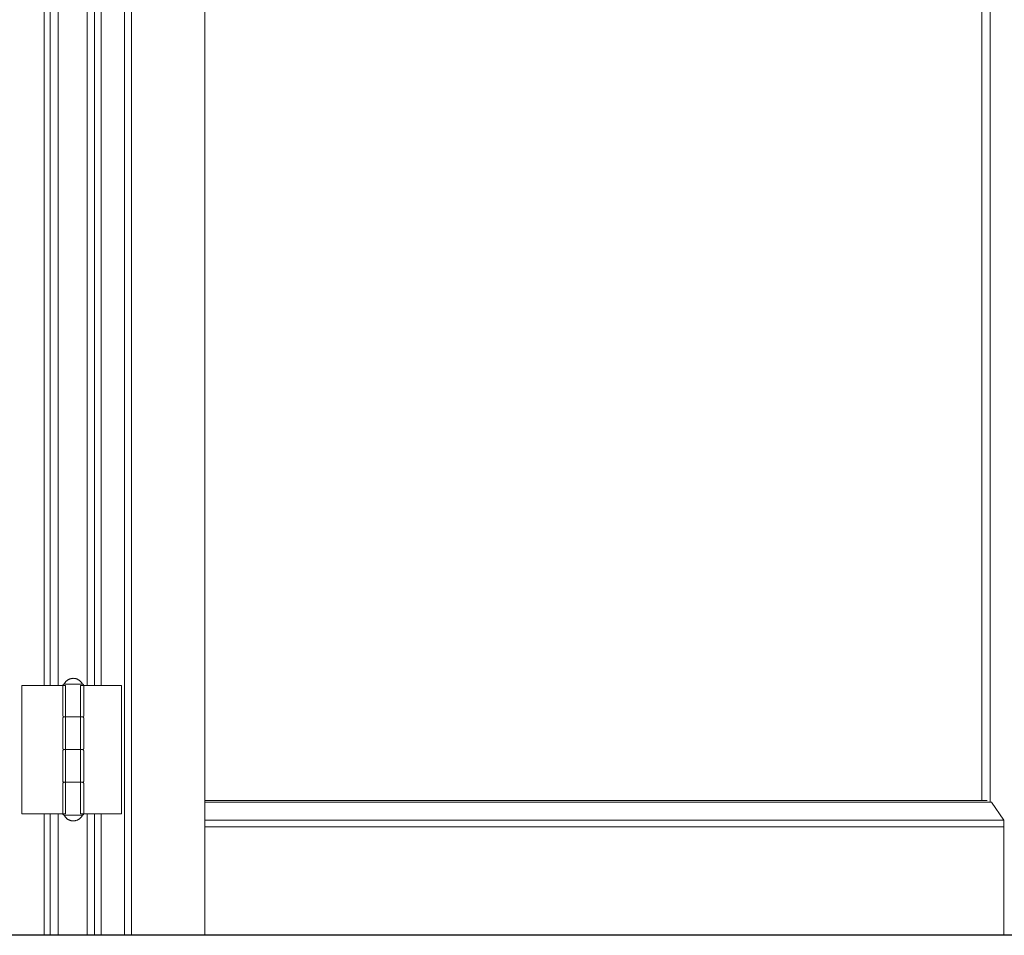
# Model space of a CAD drawing. Header units: inches. Extents: x 424 to 2043, y -237 to 445.
# Tile 933 of 965: x 1002.698 to 1003.451, y 218.15 to 218.85. Entities that reach past the tile are written whole.
import ezdxf

# ---------------------------------------------------------------- set-up
doc = ezdxf.new("R2010")
doc.units = ezdxf.units.IN
doc.header["$MEASUREMENT"] = 0
doc.layers.add('A-DOOR', color=31, linetype='Continuous', lineweight=9)
doc.layers.add('A-GENM', color=13, linetype='Continuous', lineweight=9)

# ---------------------------------------------------------------- blocks, each defined once
blk = doc.blocks.new('Generic Models 1 - Generic Models 1-135348-Section 2')
at = {"layer": 'A-GENM', "lineweight": 25}
blk.add_line((63.93481, 1.6), (-2.9996, 1.6), dxfattribs=at)
blk = doc.blocks.new('5-panel_Bi-fold_external_door_10806 - Type 1-V59-Section 2')
at = {"layer": 'A-DOOR'}
for p, q in [((48.70947, 1.6), (48.70947, 4.348)), ((48.71488, 1.6), (48.71488, 4.348)), ((48.77092, 1.6), (48.77092, 4.348)), ((49.3649, 4.26143), (49.3649, 1.70307)), ((49.37128, 4.26271), (49.37128, 1.70179)), ((48.6481, 2.751), (48.6481, 1.79096)), ((48.65283, 1.79096), (48.65283, 2.751)), ((48.65873, 2.751), (48.65873, 1.79096)), ((48.6811, 1.79096), (48.6811, 2.751)), ((48.68651, 2.751), (48.68651, 1.79096)), ((48.69167, 1.79096), (48.69167, 2.751)), ((48.6701, 1.79196), (48.6642, 1.79196)), ((48.67662, 1.79196), (48.6701, 1.79196)), ((48.6311, 1.79096), (48.6328, 1.79096)), ((48.6311, 1.69296), (48.6311, 1.79096)), ((48.6328, 1.79096), (48.63492, 1.79096)), ((48.63492, 1.79096), (48.6465, 1.79096)), ((48.6465, 1.79096), (48.64883, 1.79096)), ((48.64883, 1.79096), (48.65116, 1.79096)), ((48.65116, 1.79096), (48.65283, 1.79096)), ((48.65283, 1.79096), (48.65873, 1.79096)), ((48.65873, 1.79096), (48.66435, 1.79096)), ((48.66241, 1.79096), (48.66241, 1.76796)), ((48.66435, 1.79096), (48.66435, 1.69296)), ((48.67599, 1.79096), (48.6811, 1.79096)), ((48.67599, 1.69296), (48.67599, 1.79096)), ((48.67841, 1.76796), (48.67841, 1.79096)), ((48.6811, 1.79096), (48.68651, 1.79096)), ((48.68651, 1.79096), (48.68807, 1.79096)), ((48.68807, 1.79096), (48.69037, 1.79096)), ((48.69037, 1.79096), (48.69267, 1.79096)), ((48.69267, 1.79096), (48.70327, 1.79096)), ((48.70327, 1.79096), (48.7054, 1.79096)), ((48.7054, 1.79096), (48.70724, 1.79096)), ((48.70724, 1.79096), (48.70724, 1.69296)), ((48.66241, 1.76596), (48.66241, 1.74296)), ((48.6642, 1.76696), (48.6701, 1.76696)), ((48.67071, 1.76696), (48.6645, 1.76696)), ((48.6701, 1.76696), (48.67521, 1.76696)), ((48.67622, 1.76696), (48.67071, 1.76696)), ((48.67841, 1.74296), (48.67841, 1.76596)), ((48.66241, 1.74096), (48.66241, 1.71796)), ((48.6642, 1.74196), (48.6701, 1.74196)), ((48.67071, 1.74196), (48.6645, 1.74196)), ((48.6701, 1.74196), (48.67521, 1.74196)), ((48.67622, 1.74196), (48.67071, 1.74196)), ((48.67841, 1.71796), (48.67841, 1.74096)), ((48.66241, 1.71596), (48.66241, 1.69296)), ((48.6642, 1.71696), (48.6701, 1.71696)), ((48.67071, 1.71696), (48.6645, 1.71696)), ((48.6701, 1.71696), (48.67521, 1.71696)), ((48.67622, 1.71696), (48.67071, 1.71696)), ((48.67841, 1.69296), (48.67841, 1.71596)), ((49.36897, 1.70307), (48.77092, 1.70307)), ((49.3722, 1.70179), (48.77092, 1.70179)), ((49.3722, 1.70179), (49.38158, 1.68791)), ((48.6328, 1.69296), (48.6311, 1.69296)), ((48.63492, 1.69296), (48.6328, 1.69296)), ((48.6465, 1.69296), (48.63492, 1.69296)), ((48.64883, 1.69296), (48.6465, 1.69296)), ((48.6481, 1.69296), (48.6481, 1.6)), ((48.65116, 1.69296), (48.64883, 1.69296)), ((48.65283, 1.69296), (48.65116, 1.69296)), ((48.65873, 1.69296), (48.65283, 1.69296)), ((48.65283, 1.6), (48.65283, 1.69296)), ((48.66435, 1.69296), (48.65873, 1.69296)), ((48.65873, 1.69296), (48.65873, 1.6)), ((48.6642, 1.69196), (48.6701, 1.69196)), ((48.6701, 1.69196), (48.67662, 1.69196)), ((48.6811, 1.69296), (48.67599, 1.69296)), ((48.6811, 1.6), (48.6811, 1.69296)), ((48.68651, 1.69296), (48.6811, 1.69296)), ((48.68807, 1.69296), (48.68651, 1.69296)), ((48.68651, 1.69296), (48.68651, 1.6)), ((48.69037, 1.69296), (48.68807, 1.69296)), ((48.69267, 1.69296), (48.69037, 1.69296)), ((48.69167, 1.6), (48.69167, 1.69296)), ((48.70327, 1.69296), (48.69267, 1.69296)), ((48.7054, 1.69296), (48.70327, 1.69296)), ((48.70724, 1.69296), (48.7054, 1.69296)), ((49.38158, 1.68791), (48.77092, 1.68791)), ((49.38158, 1.68791), (49.38164, 1.68294)), ((49.38164, 1.68294), (48.77092, 1.68294)), ((49.38164, 1.68294), (49.38164, 1.6))]:
    blk.add_line(p, q, dxfattribs=at)
at = {"layer": 'A-DOOR', "flags": 128}
for points in [[(48.66241, 1.79096), (48.66241, 1.791), (48.66241, 1.79104), (48.66241, 1.79108), (48.66242, 1.79112), (48.66243, 1.79116), (48.66244, 1.7912), (48.66245, 1.79124), (48.66246, 1.79128), (48.66247, 1.79131), (48.66249, 1.79135), (48.6625, 1.79139), (48.66252, 1.79142), (48.66254, 1.79146), (48.66256, 1.79149), (48.66258, 1.79153), (48.66261, 1.79156), (48.66263, 1.79159), (48.66266, 1.79162), (48.66268, 1.79165), (48.66271, 1.79168), (48.66274, 1.79171), (48.66277, 1.79173), (48.6628, 1.79176), (48.66283, 1.79178), (48.66287, 1.7918), (48.6629, 1.79182), (48.66294, 1.79184), (48.66297, 1.79186), (48.66301, 1.79188), (48.66305, 1.79189), (48.66308, 1.79191), (48.66312, 1.79192), (48.66316, 1.79193), (48.6632, 1.79194), (48.66324, 1.79195), (48.66328, 1.79195), (48.66332, 1.79196), (48.66336, 1.79196), (48.6634, 1.79196), (48.66341, 1.79196)], [(48.66341, 1.79196), (48.66354, 1.79224), (48.66369, 1.79251), (48.66384, 1.79278), (48.66401, 1.79304), (48.66418, 1.79329), (48.66437, 1.79353), (48.66456, 1.79377), (48.66477, 1.794), (48.66498, 1.79422), (48.6652, 1.79443), (48.66544, 1.79464), (48.66567, 1.79483), (48.66592, 1.79502), (48.66617, 1.79519), (48.66643, 1.79536), (48.6667, 1.79551), (48.66697, 1.79565), (48.66725, 1.79578), (48.66753, 1.7959), (48.66782, 1.79601), (48.66811, 1.79611), (48.66841, 1.7962), (48.66871, 1.79627), (48.66901, 1.79633), (48.66931, 1.79638), (48.66962, 1.79642), (48.66993, 1.79645), (48.67023, 1.79646), (48.67041, 1.79646)], [(48.6701, 1.79196), (48.66982, 1.79196), (48.66954, 1.79196), (48.66927, 1.79196), (48.66899, 1.79196), (48.66872, 1.79196), (48.66845, 1.79196), (48.66818, 1.79196), (48.66792, 1.79196), (48.66766, 1.79196), (48.6674, 1.79196), (48.66715, 1.79196), (48.66691, 1.79196), (48.66667, 1.79196), (48.66643, 1.79196), (48.66621, 1.79196), (48.66599, 1.79196), (48.66577, 1.79196), (48.66557, 1.79196), (48.66537, 1.79196), (48.66518, 1.79196), (48.665, 1.79196), (48.66482, 1.79196), (48.66466, 1.79196), (48.6645, 1.79196), (48.66436, 1.79196), (48.66422, 1.79196), (48.6641, 1.79196), (48.66398, 1.79196), (48.66387, 1.79196), (48.66378, 1.79196), (48.66369, 1.79196), (48.66362, 1.79196), (48.66356, 1.79196), (48.66351, 1.79196), (48.66346, 1.79196), (48.66343, 1.79196), (48.66342, 1.79196), (48.66341, 1.79196)], [(48.66341, 1.79196), (48.66341, 1.79196), (48.66343, 1.79196), (48.66346, 1.79196), (48.6635, 1.79196), (48.66355, 1.79196), (48.66361, 1.79196), (48.66368, 1.79196), (48.66376, 1.79196), (48.66386, 1.79196), (48.66396, 1.79196), (48.66407, 1.79196), (48.6642, 1.79196), (48.66433, 1.79196), (48.66448, 1.79196), (48.66463, 1.79196), (48.66479, 1.79196), (48.66496, 1.79196)], [(48.67741, 1.79196), (48.6774, 1.79196), (48.67739, 1.79196), (48.67736, 1.79196), (48.67732, 1.79196), (48.67727, 1.79196), (48.67721, 1.79196), (48.67714, 1.79196), (48.67705, 1.79196), (48.67696, 1.79196), (48.67686, 1.79196), (48.67674, 1.79196), (48.67662, 1.79196), (48.67648, 1.79196), (48.67634, 1.79196), (48.67618, 1.79196), (48.67602, 1.79196), (48.67585, 1.79196), (48.67567, 1.79196), (48.67548, 1.79196), (48.67528, 1.79196), (48.67508, 1.79196), (48.67487, 1.79196), (48.67465, 1.79196), (48.67442, 1.79196), (48.67419, 1.79196), (48.67395, 1.79196), (48.67371, 1.79196), (48.67346, 1.79196), (48.6732, 1.79196), (48.67294, 1.79196), (48.67268, 1.79196), (48.67241, 1.79196), (48.67214, 1.79196), (48.67187, 1.79196), (48.6716, 1.79196), (48.67132, 1.79196), (48.67104, 1.79196), (48.67076, 1.79196), (48.67048, 1.79196), (48.6702, 1.79196), (48.6701, 1.79196)], [(48.67041, 1.79646), (48.67072, 1.79645), (48.67102, 1.79644), (48.67133, 1.79641), (48.67163, 1.79636), (48.67194, 1.79631), (48.67224, 1.79624), (48.67253, 1.79616), (48.67283, 1.79607), (48.67312, 1.79597), (48.6734, 1.79585), (48.67368, 1.79573), (48.67396, 1.79559), (48.67423, 1.79544), (48.67449, 1.79529), (48.67475, 1.79512), (48.675, 1.79494), (48.67525, 1.79475), (48.67548, 1.79455), (48.67571, 1.79434), (48.67593, 1.79413), (48.67614, 1.7939), (48.67634, 1.79367), (48.67653, 1.79343), (48.67671, 1.79318), (48.67688, 1.79292), (48.67704, 1.79266), (48.67719, 1.79239), (48.67733, 1.79212), (48.67741, 1.79196)], [(48.67599, 1.79196), (48.67616, 1.79196), (48.67631, 1.79196), (48.67646, 1.79196), (48.67659, 1.79196), (48.67672, 1.79196), (48.67684, 1.79196), (48.67694, 1.79196), (48.67704, 1.79196), (48.67712, 1.79196), (48.6772, 1.79196), (48.67726, 1.79196), (48.67731, 1.79196), (48.67735, 1.79196), (48.67738, 1.79196), (48.6774, 1.79196), (48.67741, 1.79196)], [(48.67741, 1.79196), (48.67745, 1.79196), (48.67749, 1.79196), (48.67753, 1.79195), (48.67757, 1.79195), (48.67761, 1.79194), (48.67765, 1.79193), (48.67768, 1.79192), (48.67772, 1.79191), (48.67776, 1.7919), (48.6778, 1.79188), (48.67783, 1.79187), (48.67787, 1.79185), (48.6779, 1.79183), (48.67794, 1.79181), (48.67797, 1.79179), (48.678, 1.79176), (48.67804, 1.79174), (48.67807, 1.79171), (48.6781, 1.79169), (48.67812, 1.79166), (48.67815, 1.79163), (48.67818, 1.7916), (48.6782, 1.79157), (48.67823, 1.79153), (48.67825, 1.7915), (48.67827, 1.79147), (48.67829, 1.79143), (48.67831, 1.7914), (48.67832, 1.79136), (48.67834, 1.79132), (48.67835, 1.79129), (48.67837, 1.79125), (48.67838, 1.79121), (48.67839, 1.79117), (48.67839, 1.79113), (48.6784, 1.79109), (48.6784, 1.79105), (48.67841, 1.79101), (48.67841, 1.79097), (48.67841, 1.79096)], [(48.66341, 1.76696), (48.66337, 1.76696), (48.66333, 1.76696), (48.66329, 1.76697), (48.66325, 1.76697), (48.66321, 1.76698), (48.66317, 1.76699), (48.66313, 1.767), (48.66309, 1.76701), (48.66306, 1.76703), (48.66302, 1.76704), (48.66298, 1.76706), (48.66295, 1.76707), (48.66291, 1.76709), (48.66288, 1.76711), (48.66284, 1.76714), (48.66281, 1.76716), (48.66278, 1.76718), (48.66275, 1.76721), (48.66272, 1.76724), (48.66269, 1.76726), (48.66266, 1.76729), (48.66264, 1.76732), (48.66261, 1.76736), (48.66259, 1.76739), (48.66257, 1.76742), (48.66255, 1.76745), (48.66253, 1.76749), (48.66251, 1.76753), (48.66249, 1.76756), (48.66248, 1.7676), (48.66246, 1.76764), (48.66245, 1.76767), (48.66244, 1.76771), (48.66243, 1.76775), (48.66242, 1.76779), (48.66242, 1.76783), (48.66241, 1.76787), (48.66241, 1.76791), (48.66241, 1.76795), (48.66241, 1.76796)], [(48.66241, 1.76596), (48.66241, 1.766), (48.66241, 1.76604), (48.66241, 1.76608), (48.66242, 1.76612), (48.66243, 1.76616), (48.66244, 1.7662), (48.66245, 1.76624), (48.66246, 1.76628), (48.66247, 1.76631), (48.66249, 1.76635), (48.6625, 1.76639), (48.66252, 1.76642), (48.66254, 1.76646), (48.66256, 1.76649), (48.66258, 1.76653), (48.66261, 1.76656), (48.66263, 1.76659), (48.66266, 1.76662), (48.66268, 1.76665), (48.66271, 1.76668), (48.66274, 1.76671), (48.66277, 1.76673), (48.6628, 1.76676), (48.66283, 1.76678), (48.66287, 1.7668), (48.6629, 1.76682), (48.66294, 1.76684), (48.66297, 1.76686), (48.66301, 1.76688), (48.66305, 1.76689), (48.66308, 1.76691), (48.66312, 1.76692), (48.66316, 1.76693), (48.6632, 1.76694), (48.66324, 1.76695), (48.66328, 1.76695), (48.66332, 1.76696), (48.66336, 1.76696), (48.6634, 1.76696), (48.66341, 1.76696)], [(48.67071, 1.76696), (48.67043, 1.76696), (48.67015, 1.76696), (48.66987, 1.76696), (48.6696, 1.76696), (48.66932, 1.76696), (48.66904, 1.76696), (48.66877, 1.76696), (48.6685, 1.76696), (48.66823, 1.76696), (48.66797, 1.76696), (48.66771, 1.76696), (48.66745, 1.76696), (48.6672, 1.76696), (48.66695, 1.76696), (48.66671, 1.76696), (48.66648, 1.76696), (48.66625, 1.76696), (48.66603, 1.76696), (48.66581, 1.76696), (48.6656, 1.76696), (48.6654, 1.76696), (48.66521, 1.76696), (48.66503, 1.76696), (48.66485, 1.76696), (48.66469, 1.76696), (48.66453, 1.76696), (48.66438, 1.76696), (48.66425, 1.76696), (48.66412, 1.76696), (48.664, 1.76696), (48.66389, 1.76696), (48.6638, 1.76696), (48.66371, 1.76696), (48.66363, 1.76696), (48.66357, 1.76696), (48.66351, 1.76696), (48.66347, 1.76696), (48.66344, 1.76696), (48.66342, 1.76696), (48.66341, 1.76696)], [(48.66341, 1.76696), (48.66341, 1.76696), (48.66343, 1.76696), (48.66346, 1.76696), (48.6635, 1.76696), (48.66355, 1.76696), (48.66361, 1.76696), (48.66368, 1.76696), (48.66376, 1.76696), (48.66386, 1.76696), (48.66396, 1.76696), (48.66407, 1.76696), (48.6642, 1.76696), (48.66433, 1.76696), (48.66448, 1.76696), (48.66463, 1.76696), (48.66479, 1.76696), (48.66496, 1.76696), (48.66514, 1.76696), (48.66533, 1.76696), (48.66553, 1.76696), (48.66574, 1.76696), (48.66595, 1.76696), (48.66617, 1.76696), (48.66639, 1.76696), (48.66663, 1.76696), (48.66686, 1.76696), (48.66711, 1.76696), (48.66736, 1.76696), (48.66761, 1.76696), (48.66787, 1.76696), (48.66813, 1.76696), (48.6684, 1.76696), (48.66867, 1.76696), (48.66894, 1.76696), (48.66922, 1.76696), (48.66949, 1.76696), (48.66977, 1.76696), (48.67005, 1.76696), (48.6701, 1.76696)], [(48.6701, 1.76696), (48.66982, 1.76696), (48.66954, 1.76696), (48.66927, 1.76696), (48.66899, 1.76696), (48.66872, 1.76696), (48.66845, 1.76696), (48.66818, 1.76696), (48.66792, 1.76696), (48.66766, 1.76696), (48.6674, 1.76696), (48.66715, 1.76696), (48.66691, 1.76696), (48.66667, 1.76696), (48.66643, 1.76696), (48.66621, 1.76696), (48.66599, 1.76696), (48.66577, 1.76696), (48.66557, 1.76696), (48.66537, 1.76696), (48.66518, 1.76696), (48.665, 1.76696), (48.66482, 1.76696), (48.66466, 1.76696), (48.6645, 1.76696), (48.66436, 1.76696), (48.66422, 1.76696), (48.6641, 1.76696), (48.66398, 1.76696), (48.66387, 1.76696), (48.66378, 1.76696), (48.66369, 1.76696), (48.66362, 1.76696), (48.66356, 1.76696), (48.66351, 1.76696), (48.66346, 1.76696), (48.66343, 1.76696), (48.66342, 1.76696), (48.66341, 1.76696)], [(48.66341, 1.76696), (48.66341, 1.76696), (48.66343, 1.76696), (48.66346, 1.76696), (48.6635, 1.76696), (48.66355, 1.76696), (48.66361, 1.76696), (48.66368, 1.76696), (48.66376, 1.76696), (48.66386, 1.76696), (48.66396, 1.76696), (48.66407, 1.76696), (48.6642, 1.76696), (48.66433, 1.76696), (48.66448, 1.76696), (48.66463, 1.76696), (48.66479, 1.76696), (48.66496, 1.76696), (48.66514, 1.76696), (48.66533, 1.76696), (48.66553, 1.76696), (48.66574, 1.76696), (48.66595, 1.76696), (48.66617, 1.76696), (48.66639, 1.76696), (48.66663, 1.76696), (48.66686, 1.76696), (48.66711, 1.76696), (48.66736, 1.76696), (48.66761, 1.76696), (48.66787, 1.76696), (48.66813, 1.76696), (48.6684, 1.76696), (48.66867, 1.76696), (48.66894, 1.76696), (48.66922, 1.76696), (48.66949, 1.76696), (48.66977, 1.76696), (48.67005, 1.76696), (48.67033, 1.76696), (48.67061, 1.76696), (48.67071, 1.76696)], [(48.6701, 1.76696), (48.67038, 1.76696), (48.67066, 1.76696), (48.67094, 1.76696), (48.67122, 1.76696), (48.6715, 1.76696), (48.67177, 1.76696), (48.67205, 1.76696), (48.67232, 1.76696), (48.67258, 1.76696), (48.67285, 1.76696), (48.67311, 1.76696), (48.67337, 1.76696), (48.67362, 1.76696), (48.67386, 1.76696), (48.6741, 1.76696), (48.67434, 1.76696), (48.67457, 1.76696), (48.67479, 1.76696), (48.675, 1.76696), (48.67521, 1.76696), (48.67541, 1.76696), (48.6756, 1.76696), (48.67579, 1.76696), (48.67596, 1.76696), (48.67613, 1.76696), (48.67628, 1.76696), (48.67643, 1.76696), (48.67657, 1.76696), (48.6767, 1.76696), (48.67681, 1.76696), (48.67692, 1.76696), (48.67702, 1.76696), (48.67711, 1.76696), (48.67718, 1.76696), (48.67725, 1.76696), (48.6773, 1.76696), (48.67734, 1.76696), (48.67738, 1.76696), (48.6774, 1.76696), (48.67741, 1.76696)], [(48.67741, 1.76696), (48.6774, 1.76696), (48.67739, 1.76696), (48.67736, 1.76696), (48.67732, 1.76696), (48.67727, 1.76696), (48.67721, 1.76696), (48.67714, 1.76696), (48.67705, 1.76696), (48.67696, 1.76696), (48.67686, 1.76696), (48.67674, 1.76696), (48.67662, 1.76696), (48.67648, 1.76696), (48.67634, 1.76696), (48.67618, 1.76696), (48.67602, 1.76696), (48.67585, 1.76696), (48.67567, 1.76696), (48.67548, 1.76696), (48.67528, 1.76696), (48.67508, 1.76696), (48.67487, 1.76696), (48.67465, 1.76696), (48.67442, 1.76696), (48.67419, 1.76696), (48.67395, 1.76696), (48.67371, 1.76696), (48.67346, 1.76696), (48.6732, 1.76696), (48.67294, 1.76696), (48.67268, 1.76696), (48.67241, 1.76696), (48.67214, 1.76696), (48.67187, 1.76696), (48.6716, 1.76696), (48.67132, 1.76696), (48.67104, 1.76696), (48.67076, 1.76696), (48.67048, 1.76696), (48.6702, 1.76696), (48.6701, 1.76696)], [(48.67602, 1.76696), (48.67585, 1.76696), (48.67567, 1.76696), (48.67548, 1.76696), (48.67528, 1.76696), (48.67508, 1.76696), (48.67487, 1.76696), (48.67465, 1.76696), (48.67442, 1.76696), (48.67419, 1.76696), (48.67395, 1.76696), (48.67371, 1.76696), (48.67346, 1.76696), (48.6732, 1.76696), (48.67294, 1.76696), (48.67268, 1.76696), (48.67241, 1.76696), (48.67214, 1.76696), (48.67187, 1.76696), (48.6716, 1.76696), (48.67132, 1.76696), (48.67104, 1.76696), (48.67076, 1.76696), (48.67071, 1.76696)], [(48.67071, 1.76696), (48.67099, 1.76696), (48.67127, 1.76696), (48.67155, 1.76696), (48.67182, 1.76696), (48.6721, 1.76696), (48.67237, 1.76696), (48.67263, 1.76696), (48.6729, 1.76696), (48.67316, 1.76696), (48.67341, 1.76696), (48.67366, 1.76696), (48.67391, 1.76696), (48.67415, 1.76696), (48.67438, 1.76696), (48.67461, 1.76696), (48.67483, 1.76696), (48.67504, 1.76696), (48.67525, 1.76696), (48.67545, 1.76696), (48.67564, 1.76696), (48.67582, 1.76696), (48.67599, 1.76696)], [(48.67741, 1.76696), (48.6774, 1.76696), (48.67739, 1.76696), (48.67736, 1.76696), (48.67732, 1.76696), (48.67727, 1.76696), (48.67721, 1.76696), (48.67714, 1.76696), (48.67705, 1.76696), (48.67696, 1.76696), (48.67686, 1.76696), (48.67674, 1.76696), (48.67662, 1.76696), (48.67648, 1.76696), (48.67634, 1.76696)], [(48.67646, 1.76696), (48.67659, 1.76696), (48.67672, 1.76696), (48.67684, 1.76696), (48.67694, 1.76696), (48.67704, 1.76696), (48.67712, 1.76696), (48.6772, 1.76696), (48.67726, 1.76696), (48.67731, 1.76696), (48.67735, 1.76696), (48.67738, 1.76696), (48.6774, 1.76696), (48.67741, 1.76696)], [(48.67841, 1.76796), (48.67841, 1.76792), (48.6784, 1.76788), (48.6784, 1.76784), (48.67839, 1.7678), (48.67839, 1.76776), (48.67838, 1.76772), (48.67837, 1.76768), (48.67836, 1.76765), (48.67834, 1.76761), (48.67833, 1.76757), (48.67831, 1.76753), (48.67829, 1.7675), (48.67828, 1.76746), (48.67825, 1.76743), (48.67823, 1.7674), (48.67821, 1.76736), (48.67819, 1.76733), (48.67816, 1.7673), (48.67813, 1.76727), (48.6781, 1.76724), (48.67808, 1.76722), (48.67804, 1.76719), (48.67801, 1.76717), (48.67798, 1.76714), (48.67795, 1.76712), (48.67791, 1.7671), (48.67788, 1.76708), (48.67784, 1.76706), (48.67781, 1.76704), (48.67777, 1.76703), (48.67773, 1.76702), (48.67769, 1.767), (48.67766, 1.76699), (48.67762, 1.76698), (48.67758, 1.76698), (48.67754, 1.76697), (48.6775, 1.76697), (48.67746, 1.76696), (48.67742, 1.76696), (48.67741, 1.76696)], [(48.67741, 1.76696), (48.67745, 1.76696), (48.67749, 1.76696), (48.67753, 1.76695), (48.67757, 1.76695), (48.67761, 1.76694), (48.67765, 1.76693), (48.67768, 1.76692), (48.67772, 1.76691), (48.67776, 1.7669), (48.6778, 1.76688), (48.67783, 1.76687), (48.67787, 1.76685), (48.6779, 1.76683), (48.67794, 1.76681), (48.67797, 1.76679), (48.678, 1.76676), (48.67804, 1.76674), (48.67807, 1.76671), (48.6781, 1.76669), (48.67812, 1.76666), (48.67815, 1.76663), (48.67818, 1.7666), (48.6782, 1.76657), (48.67823, 1.76653), (48.67825, 1.7665), (48.67827, 1.76647), (48.67829, 1.76643), (48.67831, 1.7664), (48.67832, 1.76636), (48.67834, 1.76632), (48.67835, 1.76629), (48.67837, 1.76625), (48.67838, 1.76621), (48.67839, 1.76617), (48.67839, 1.76613), (48.6784, 1.76609), (48.6784, 1.76605), (48.67841, 1.76601), (48.67841, 1.76597), (48.67841, 1.76596)], [(48.66341, 1.74196), (48.66337, 1.74196), (48.66333, 1.74196), (48.66329, 1.74197), (48.66325, 1.74197), (48.66321, 1.74198), (48.66317, 1.74199), (48.66313, 1.742), (48.66309, 1.74201), (48.66306, 1.74203), (48.66302, 1.74204), (48.66298, 1.74206), (48.66295, 1.74207), (48.66291, 1.74209), (48.66288, 1.74211), (48.66284, 1.74214), (48.66281, 1.74216), (48.66278, 1.74218), (48.66275, 1.74221), (48.66272, 1.74224), (48.66269, 1.74226), (48.66266, 1.74229), (48.66264, 1.74232), (48.66261, 1.74236), (48.66259, 1.74239), (48.66257, 1.74242), (48.66255, 1.74245), (48.66253, 1.74249), (48.66251, 1.74253), (48.66249, 1.74256), (48.66248, 1.7426), (48.66246, 1.74264), (48.66245, 1.74267), (48.66244, 1.74271), (48.66243, 1.74275), (48.66242, 1.74279), (48.66242, 1.74283), (48.66241, 1.74287), (48.66241, 1.74291), (48.66241, 1.74295), (48.66241, 1.74296)], [(48.66241, 1.74096), (48.66241, 1.741), (48.66241, 1.74104), (48.66241, 1.74108), (48.66242, 1.74112), (48.66243, 1.74116), (48.66244, 1.7412), (48.66245, 1.74124), (48.66246, 1.74128), (48.66247, 1.74131), (48.66249, 1.74135), (48.6625, 1.74139), (48.66252, 1.74142), (48.66254, 1.74146), (48.66256, 1.74149), (48.66258, 1.74153), (48.66261, 1.74156), (48.66263, 1.74159), (48.66266, 1.74162), (48.66268, 1.74165), (48.66271, 1.74168), (48.66274, 1.74171), (48.66277, 1.74173), (48.6628, 1.74176), (48.66283, 1.74178), (48.66287, 1.7418), (48.6629, 1.74182), (48.66294, 1.74184), (48.66297, 1.74186), (48.66301, 1.74188), (48.66305, 1.74189), (48.66308, 1.74191), (48.66312, 1.74192), (48.66316, 1.74193), (48.6632, 1.74194), (48.66324, 1.74195), (48.66328, 1.74195), (48.66332, 1.74196), (48.66336, 1.74196), (48.6634, 1.74196), (48.66341, 1.74196)], [(48.67071, 1.74196), (48.67043, 1.74196), (48.67015, 1.74196), (48.66987, 1.74196), (48.6696, 1.74196), (48.66932, 1.74196), (48.66904, 1.74196), (48.66877, 1.74196), (48.6685, 1.74196), (48.66823, 1.74196), (48.66797, 1.74196), (48.66771, 1.74196), (48.66745, 1.74196), (48.6672, 1.74196), (48.66695, 1.74196), (48.66671, 1.74196), (48.66648, 1.74196), (48.66625, 1.74196), (48.66603, 1.74196), (48.66581, 1.74196), (48.6656, 1.74196), (48.6654, 1.74196), (48.66521, 1.74196), (48.66503, 1.74196), (48.66485, 1.74196), (48.66469, 1.74196), (48.66453, 1.74196), (48.66438, 1.74196), (48.66425, 1.74196), (48.66412, 1.74196), (48.664, 1.74196), (48.66389, 1.74196), (48.6638, 1.74196), (48.66371, 1.74196), (48.66363, 1.74196), (48.66357, 1.74196), (48.66351, 1.74196), (48.66347, 1.74196), (48.66344, 1.74196), (48.66342, 1.74196), (48.66341, 1.74196)], [(48.66341, 1.74196), (48.66341, 1.74196), (48.66343, 1.74196), (48.66346, 1.74196), (48.6635, 1.74196), (48.66355, 1.74196), (48.66361, 1.74196), (48.66368, 1.74196), (48.66376, 1.74196), (48.66386, 1.74196), (48.66396, 1.74196), (48.66407, 1.74196), (48.6642, 1.74196), (48.66433, 1.74196), (48.66448, 1.74196), (48.66463, 1.74196), (48.66479, 1.74196), (48.66496, 1.74196), (48.66514, 1.74196), (48.66533, 1.74196), (48.66553, 1.74196), (48.66574, 1.74196), (48.66595, 1.74196), (48.66617, 1.74196), (48.66639, 1.74196), (48.66663, 1.74196), (48.66686, 1.74196), (48.66711, 1.74196), (48.66736, 1.74196), (48.66761, 1.74196), (48.66787, 1.74196), (48.66813, 1.74196), (48.6684, 1.74196), (48.66867, 1.74196), (48.66894, 1.74196), (48.66922, 1.74196), (48.66949, 1.74196), (48.66977, 1.74196), (48.67005, 1.74196), (48.6701, 1.74196)], [(48.6701, 1.74196), (48.66982, 1.74196), (48.66954, 1.74196), (48.66927, 1.74196), (48.66899, 1.74196), (48.66872, 1.74196), (48.66845, 1.74196), (48.66818, 1.74196), (48.66792, 1.74196), (48.66766, 1.74196), (48.6674, 1.74196), (48.66715, 1.74196), (48.66691, 1.74196), (48.66667, 1.74196), (48.66643, 1.74196), (48.66621, 1.74196), (48.66599, 1.74196), (48.66577, 1.74196), (48.66557, 1.74196), (48.66537, 1.74196), (48.66518, 1.74196), (48.665, 1.74196), (48.66482, 1.74196), (48.66466, 1.74196), (48.6645, 1.74196), (48.66436, 1.74196), (48.66422, 1.74196), (48.6641, 1.74196), (48.66398, 1.74196), (48.66387, 1.74196), (48.66378, 1.74196), (48.66369, 1.74196), (48.66362, 1.74196), (48.66356, 1.74196), (48.66351, 1.74196), (48.66346, 1.74196), (48.66343, 1.74196), (48.66342, 1.74196), (48.66341, 1.74196)], [(48.66341, 1.74196), (48.66341, 1.74196), (48.66343, 1.74196), (48.66346, 1.74196), (48.6635, 1.74196), (48.66355, 1.74196), (48.66361, 1.74196), (48.66368, 1.74196), (48.66376, 1.74196), (48.66386, 1.74196), (48.66396, 1.74196), (48.66407, 1.74196), (48.6642, 1.74196), (48.66433, 1.74196), (48.66448, 1.74196), (48.66463, 1.74196), (48.66479, 1.74196), (48.66496, 1.74196), (48.66514, 1.74196), (48.66533, 1.74196), (48.66553, 1.74196), (48.66574, 1.74196), (48.66595, 1.74196), (48.66617, 1.74196), (48.66639, 1.74196), (48.66663, 1.74196), (48.66686, 1.74196), (48.66711, 1.74196), (48.66736, 1.74196), (48.66761, 1.74196), (48.66787, 1.74196), (48.66813, 1.74196), (48.6684, 1.74196), (48.66867, 1.74196), (48.66894, 1.74196), (48.66922, 1.74196), (48.66949, 1.74196), (48.66977, 1.74196), (48.67005, 1.74196), (48.67033, 1.74196), (48.67061, 1.74196), (48.67071, 1.74196)], [(48.6701, 1.74196), (48.67038, 1.74196), (48.67066, 1.74196), (48.67094, 1.74196), (48.67122, 1.74196), (48.6715, 1.74196), (48.67177, 1.74196), (48.67205, 1.74196), (48.67232, 1.74196), (48.67258, 1.74196), (48.67285, 1.74196), (48.67311, 1.74196), (48.67337, 1.74196), (48.67362, 1.74196), (48.67386, 1.74196), (48.6741, 1.74196), (48.67434, 1.74196), (48.67457, 1.74196), (48.67479, 1.74196), (48.675, 1.74196), (48.67521, 1.74196), (48.67541, 1.74196), (48.6756, 1.74196), (48.67579, 1.74196), (48.67596, 1.74196), (48.67613, 1.74196), (48.67628, 1.74196), (48.67643, 1.74196), (48.67657, 1.74196), (48.6767, 1.74196), (48.67681, 1.74196), (48.67692, 1.74196), (48.67702, 1.74196), (48.67711, 1.74196), (48.67718, 1.74196), (48.67725, 1.74196), (48.6773, 1.74196), (48.67734, 1.74196), (48.67738, 1.74196), (48.6774, 1.74196), (48.67741, 1.74196)], [(48.67741, 1.74196), (48.6774, 1.74196), (48.67739, 1.74196), (48.67736, 1.74196), (48.67732, 1.74196), (48.67727, 1.74196), (48.67721, 1.74196), (48.67714, 1.74196), (48.67705, 1.74196), (48.67696, 1.74196), (48.67686, 1.74196), (48.67674, 1.74196), (48.67662, 1.74196), (48.67648, 1.74196), (48.67634, 1.74196), (48.67618, 1.74196), (48.67602, 1.74196), (48.67585, 1.74196), (48.67567, 1.74196), (48.67548, 1.74196), (48.67528, 1.74196), (48.67508, 1.74196), (48.67487, 1.74196), (48.67465, 1.74196), (48.67442, 1.74196), (48.67419, 1.74196), (48.67395, 1.74196), (48.67371, 1.74196), (48.67346, 1.74196), (48.6732, 1.74196), (48.67294, 1.74196), (48.67268, 1.74196), (48.67241, 1.74196), (48.67214, 1.74196), (48.67187, 1.74196), (48.6716, 1.74196), (48.67132, 1.74196), (48.67104, 1.74196), (48.67076, 1.74196), (48.67048, 1.74196), (48.6702, 1.74196), (48.6701, 1.74196)], [(48.67602, 1.74196), (48.67585, 1.74196), (48.67567, 1.74196), (48.67548, 1.74196), (48.67528, 1.74196), (48.67508, 1.74196), (48.67487, 1.74196), (48.67465, 1.74196), (48.67442, 1.74196), (48.67419, 1.74196), (48.67395, 1.74196), (48.67371, 1.74196), (48.67346, 1.74196), (48.6732, 1.74196), (48.67294, 1.74196), (48.67268, 1.74196), (48.67241, 1.74196), (48.67214, 1.74196), (48.67187, 1.74196), (48.6716, 1.74196), (48.67132, 1.74196), (48.67104, 1.74196), (48.67076, 1.74196), (48.67071, 1.74196)], [(48.67071, 1.74196), (48.67099, 1.74196), (48.67127, 1.74196), (48.67155, 1.74196), (48.67182, 1.74196), (48.6721, 1.74196), (48.67237, 1.74196), (48.67263, 1.74196), (48.6729, 1.74196), (48.67316, 1.74196), (48.67341, 1.74196), (48.67366, 1.74196), (48.67391, 1.74196), (48.67415, 1.74196), (48.67438, 1.74196), (48.67461, 1.74196), (48.67483, 1.74196), (48.67504, 1.74196), (48.67525, 1.74196), (48.67545, 1.74196), (48.67564, 1.74196), (48.67582, 1.74196), (48.67599, 1.74196)], [(48.67741, 1.74196), (48.6774, 1.74196), (48.67739, 1.74196), (48.67736, 1.74196), (48.67732, 1.74196), (48.67727, 1.74196), (48.67721, 1.74196), (48.67714, 1.74196), (48.67705, 1.74196), (48.67696, 1.74196), (48.67686, 1.74196), (48.67674, 1.74196), (48.67662, 1.74196), (48.67648, 1.74196), (48.67634, 1.74196)], [(48.67646, 1.74196), (48.67659, 1.74196), (48.67672, 1.74196), (48.67684, 1.74196), (48.67694, 1.74196), (48.67704, 1.74196), (48.67712, 1.74196), (48.6772, 1.74196), (48.67726, 1.74196), (48.67731, 1.74196), (48.67735, 1.74196), (48.67738, 1.74196), (48.6774, 1.74196), (48.67741, 1.74196)], [(48.67841, 1.74296), (48.67841, 1.74292), (48.6784, 1.74288), (48.6784, 1.74284), (48.67839, 1.7428), (48.67839, 1.74276), (48.67838, 1.74272), (48.67837, 1.74268), (48.67836, 1.74265), (48.67834, 1.74261), (48.67833, 1.74257), (48.67831, 1.74253), (48.67829, 1.7425), (48.67828, 1.74246), (48.67825, 1.74243), (48.67823, 1.7424), (48.67821, 1.74236), (48.67819, 1.74233), (48.67816, 1.7423), (48.67813, 1.74227), (48.6781, 1.74224), (48.67808, 1.74222), (48.67804, 1.74219), (48.67801, 1.74217), (48.67798, 1.74214), (48.67795, 1.74212), (48.67791, 1.7421), (48.67788, 1.74208), (48.67784, 1.74206), (48.67781, 1.74204), (48.67777, 1.74203), (48.67773, 1.74202), (48.67769, 1.742), (48.67766, 1.74199), (48.67762, 1.74198), (48.67758, 1.74198), (48.67754, 1.74197), (48.6775, 1.74197), (48.67746, 1.74196), (48.67742, 1.74196), (48.67741, 1.74196)], [(48.67741, 1.74196), (48.67745, 1.74196), (48.67749, 1.74196), (48.67753, 1.74195), (48.67757, 1.74195), (48.67761, 1.74194), (48.67765, 1.74193), (48.67768, 1.74192), (48.67772, 1.74191), (48.67776, 1.7419), (48.6778, 1.74188), (48.67783, 1.74187), (48.67787, 1.74185), (48.6779, 1.74183), (48.67794, 1.74181), (48.67797, 1.74179), (48.678, 1.74176), (48.67804, 1.74174), (48.67807, 1.74171), (48.6781, 1.74169), (48.67812, 1.74166), (48.67815, 1.74163), (48.67818, 1.7416), (48.6782, 1.74157), (48.67823, 1.74153), (48.67825, 1.7415), (48.67827, 1.74147), (48.67829, 1.74143), (48.67831, 1.7414), (48.67832, 1.74136), (48.67834, 1.74132), (48.67835, 1.74129), (48.67837, 1.74125), (48.67838, 1.74121), (48.67839, 1.74117), (48.67839, 1.74113), (48.6784, 1.74109), (48.6784, 1.74105), (48.67841, 1.74101), (48.67841, 1.74097), (48.67841, 1.74096)], [(48.66341, 1.71696), (48.66337, 1.71696), (48.66333, 1.71696), (48.66329, 1.71697), (48.66325, 1.71697), (48.66321, 1.71698), (48.66317, 1.71699), (48.66313, 1.717), (48.66309, 1.71701), (48.66306, 1.71703), (48.66302, 1.71704), (48.66298, 1.71706), (48.66295, 1.71707), (48.66291, 1.71709), (48.66288, 1.71711), (48.66284, 1.71714), (48.66281, 1.71716), (48.66278, 1.71718), (48.66275, 1.71721), (48.66272, 1.71724), (48.66269, 1.71726), (48.66266, 1.71729), (48.66264, 1.71732), (48.66261, 1.71736), (48.66259, 1.71739), (48.66257, 1.71742), (48.66255, 1.71745), (48.66253, 1.71749), (48.66251, 1.71753), (48.66249, 1.71756), (48.66248, 1.7176), (48.66246, 1.71764), (48.66245, 1.71767), (48.66244, 1.71771), (48.66243, 1.71775), (48.66242, 1.71779), (48.66242, 1.71783), (48.66241, 1.71787), (48.66241, 1.71791), (48.66241, 1.71795), (48.66241, 1.71796)], [(48.66241, 1.71596), (48.66241, 1.716), (48.66241, 1.71604), (48.66241, 1.71608), (48.66242, 1.71612), (48.66243, 1.71616), (48.66244, 1.7162), (48.66245, 1.71624), (48.66246, 1.71628), (48.66247, 1.71631), (48.66249, 1.71635), (48.6625, 1.71639), (48.66252, 1.71642), (48.66254, 1.71646), (48.66256, 1.71649), (48.66258, 1.71653), (48.66261, 1.71656), (48.66263, 1.71659), (48.66266, 1.71662), (48.66268, 1.71665), (48.66271, 1.71668), (48.66274, 1.71671), (48.66277, 1.71673), (48.6628, 1.71676), (48.66283, 1.71678), (48.66287, 1.7168), (48.6629, 1.71682), (48.66294, 1.71684), (48.66297, 1.71686), (48.66301, 1.71688), (48.66305, 1.71689), (48.66308, 1.71691), (48.66312, 1.71692), (48.66316, 1.71693), (48.6632, 1.71694), (48.66324, 1.71695), (48.66328, 1.71695), (48.66332, 1.71696), (48.66336, 1.71696), (48.6634, 1.71696), (48.66341, 1.71696)], [(48.67071, 1.71696), (48.67043, 1.71696), (48.67015, 1.71696), (48.66987, 1.71696), (48.6696, 1.71696), (48.66932, 1.71696), (48.66904, 1.71696), (48.66877, 1.71696), (48.6685, 1.71696), (48.66823, 1.71696), (48.66797, 1.71696), (48.66771, 1.71696), (48.66745, 1.71696), (48.6672, 1.71696), (48.66695, 1.71696), (48.66671, 1.71696), (48.66648, 1.71696), (48.66625, 1.71696), (48.66603, 1.71696), (48.66581, 1.71696), (48.6656, 1.71696), (48.6654, 1.71696), (48.66521, 1.71696), (48.66503, 1.71696), (48.66485, 1.71696), (48.66469, 1.71696), (48.66453, 1.71696), (48.66438, 1.71696), (48.66425, 1.71696), (48.66412, 1.71696), (48.664, 1.71696), (48.66389, 1.71696), (48.6638, 1.71696), (48.66371, 1.71696), (48.66363, 1.71696), (48.66357, 1.71696), (48.66351, 1.71696), (48.66347, 1.71696), (48.66344, 1.71696), (48.66342, 1.71696), (48.66341, 1.71696)], [(48.66341, 1.71696), (48.66341, 1.71696), (48.66343, 1.71696), (48.66346, 1.71696), (48.6635, 1.71696), (48.66355, 1.71696), (48.66361, 1.71696), (48.66368, 1.71696), (48.66376, 1.71696), (48.66386, 1.71696), (48.66396, 1.71696), (48.66407, 1.71696), (48.6642, 1.71696), (48.66433, 1.71696), (48.66448, 1.71696), (48.66463, 1.71696), (48.66479, 1.71696), (48.66496, 1.71696), (48.66514, 1.71696), (48.66533, 1.71696), (48.66553, 1.71696), (48.66574, 1.71696), (48.66595, 1.71696), (48.66617, 1.71696), (48.66639, 1.71696), (48.66663, 1.71696), (48.66686, 1.71696), (48.66711, 1.71696), (48.66736, 1.71696), (48.66761, 1.71696), (48.66787, 1.71696), (48.66813, 1.71696), (48.6684, 1.71696), (48.66867, 1.71696), (48.66894, 1.71696), (48.66922, 1.71696), (48.66949, 1.71696), (48.66977, 1.71696), (48.67005, 1.71696), (48.6701, 1.71696)], [(48.6701, 1.71696), (48.66982, 1.71696), (48.66954, 1.71696), (48.66927, 1.71696), (48.66899, 1.71696), (48.66872, 1.71696), (48.66845, 1.71696), (48.66818, 1.71696), (48.66792, 1.71696), (48.66766, 1.71696), (48.6674, 1.71696), (48.66715, 1.71696), (48.66691, 1.71696), (48.66667, 1.71696), (48.66643, 1.71696), (48.66621, 1.71696), (48.66599, 1.71696), (48.66577, 1.71696), (48.66557, 1.71696), (48.66537, 1.71696), (48.66518, 1.71696), (48.665, 1.71696), (48.66482, 1.71696), (48.66466, 1.71696), (48.6645, 1.71696), (48.66436, 1.71696), (48.66422, 1.71696), (48.6641, 1.71696), (48.66398, 1.71696), (48.66387, 1.71696), (48.66378, 1.71696), (48.66369, 1.71696), (48.66362, 1.71696), (48.66356, 1.71696), (48.66351, 1.71696), (48.66346, 1.71696), (48.66343, 1.71696), (48.66342, 1.71696), (48.66341, 1.71696)], [(48.66341, 1.71696), (48.66341, 1.71696), (48.66343, 1.71696), (48.66346, 1.71696), (48.6635, 1.71696), (48.66355, 1.71696), (48.66361, 1.71696), (48.66368, 1.71696), (48.66376, 1.71696), (48.66386, 1.71696), (48.66396, 1.71696), (48.66407, 1.71696), (48.6642, 1.71696), (48.66433, 1.71696), (48.66448, 1.71696), (48.66463, 1.71696), (48.66479, 1.71696), (48.66496, 1.71696), (48.66514, 1.71696), (48.66533, 1.71696), (48.66553, 1.71696), (48.66574, 1.71696), (48.66595, 1.71696), (48.66617, 1.71696), (48.66639, 1.71696), (48.66663, 1.71696), (48.66686, 1.71696), (48.66711, 1.71696), (48.66736, 1.71696), (48.66761, 1.71696), (48.66787, 1.71696), (48.66813, 1.71696), (48.6684, 1.71696), (48.66867, 1.71696), (48.66894, 1.71696), (48.66922, 1.71696), (48.66949, 1.71696), (48.66977, 1.71696), (48.67005, 1.71696), (48.67033, 1.71696), (48.67061, 1.71696), (48.67071, 1.71696)], [(48.6701, 1.71696), (48.67038, 1.71696), (48.67066, 1.71696), (48.67094, 1.71696), (48.67122, 1.71696), (48.6715, 1.71696), (48.67177, 1.71696), (48.67205, 1.71696), (48.67232, 1.71696), (48.67258, 1.71696), (48.67285, 1.71696), (48.67311, 1.71696), (48.67337, 1.71696), (48.67362, 1.71696), (48.67386, 1.71696), (48.6741, 1.71696), (48.67434, 1.71696), (48.67457, 1.71696), (48.67479, 1.71696), (48.675, 1.71696), (48.67521, 1.71696), (48.67541, 1.71696), (48.6756, 1.71696), (48.67579, 1.71696), (48.67596, 1.71696), (48.67613, 1.71696), (48.67628, 1.71696), (48.67643, 1.71696), (48.67657, 1.71696), (48.6767, 1.71696), (48.67681, 1.71696), (48.67692, 1.71696), (48.67702, 1.71696), (48.67711, 1.71696), (48.67718, 1.71696), (48.67725, 1.71696), (48.6773, 1.71696), (48.67734, 1.71696), (48.67738, 1.71696), (48.6774, 1.71696), (48.67741, 1.71696)], [(48.67741, 1.71696), (48.6774, 1.71696), (48.67739, 1.71696), (48.67736, 1.71696), (48.67732, 1.71696), (48.67727, 1.71696), (48.67721, 1.71696), (48.67714, 1.71696), (48.67705, 1.71696), (48.67696, 1.71696), (48.67686, 1.71696), (48.67674, 1.71696), (48.67662, 1.71696), (48.67648, 1.71696), (48.67634, 1.71696), (48.67618, 1.71696), (48.67602, 1.71696), (48.67585, 1.71696), (48.67567, 1.71696), (48.67548, 1.71696), (48.67528, 1.71696), (48.67508, 1.71696), (48.67487, 1.71696), (48.67465, 1.71696), (48.67442, 1.71696), (48.67419, 1.71696), (48.67395, 1.71696), (48.67371, 1.71696), (48.67346, 1.71696), (48.6732, 1.71696), (48.67294, 1.71696), (48.67268, 1.71696), (48.67241, 1.71696), (48.67214, 1.71696), (48.67187, 1.71696), (48.6716, 1.71696), (48.67132, 1.71696), (48.67104, 1.71696), (48.67076, 1.71696), (48.67048, 1.71696), (48.6702, 1.71696), (48.6701, 1.71696)], [(48.67602, 1.71696), (48.67585, 1.71696), (48.67567, 1.71696), (48.67548, 1.71696), (48.67528, 1.71696), (48.67508, 1.71696), (48.67487, 1.71696), (48.67465, 1.71696), (48.67442, 1.71696), (48.67419, 1.71696), (48.67395, 1.71696), (48.67371, 1.71696), (48.67346, 1.71696), (48.6732, 1.71696), (48.67294, 1.71696), (48.67268, 1.71696), (48.67241, 1.71696), (48.67214, 1.71696), (48.67187, 1.71696), (48.6716, 1.71696), (48.67132, 1.71696), (48.67104, 1.71696), (48.67076, 1.71696), (48.67071, 1.71696)], [(48.67071, 1.71696), (48.67099, 1.71696), (48.67127, 1.71696), (48.67155, 1.71696), (48.67182, 1.71696), (48.6721, 1.71696), (48.67237, 1.71696), (48.67263, 1.71696), (48.6729, 1.71696), (48.67316, 1.71696), (48.67341, 1.71696), (48.67366, 1.71696), (48.67391, 1.71696), (48.67415, 1.71696), (48.67438, 1.71696), (48.67461, 1.71696), (48.67483, 1.71696), (48.67504, 1.71696), (48.67525, 1.71696), (48.67545, 1.71696), (48.67564, 1.71696), (48.67582, 1.71696), (48.67599, 1.71696)], [(48.67741, 1.71696), (48.6774, 1.71696), (48.67739, 1.71696), (48.67736, 1.71696), (48.67732, 1.71696), (48.67727, 1.71696), (48.67721, 1.71696), (48.67714, 1.71696), (48.67705, 1.71696), (48.67696, 1.71696), (48.67686, 1.71696), (48.67674, 1.71696), (48.67662, 1.71696), (48.67648, 1.71696), (48.67634, 1.71696)], [(48.67646, 1.71696), (48.67659, 1.71696), (48.67672, 1.71696), (48.67684, 1.71696), (48.67694, 1.71696), (48.67704, 1.71696), (48.67712, 1.71696), (48.6772, 1.71696), (48.67726, 1.71696), (48.67731, 1.71696), (48.67735, 1.71696), (48.67738, 1.71696), (48.6774, 1.71696), (48.67741, 1.71696)], [(48.67841, 1.71796), (48.67841, 1.71792), (48.6784, 1.71788), (48.6784, 1.71784), (48.67839, 1.7178), (48.67839, 1.71776), (48.67838, 1.71772), (48.67837, 1.71768), (48.67836, 1.71765), (48.67834, 1.71761), (48.67833, 1.71757), (48.67831, 1.71753), (48.67829, 1.7175), (48.67828, 1.71746), (48.67825, 1.71743), (48.67823, 1.7174), (48.67821, 1.71736), (48.67819, 1.71733), (48.67816, 1.7173), (48.67813, 1.71727), (48.6781, 1.71724), (48.67808, 1.71722), (48.67804, 1.71719), (48.67801, 1.71717), (48.67798, 1.71714), (48.67795, 1.71712), (48.67791, 1.7171), (48.67788, 1.71708), (48.67784, 1.71706), (48.67781, 1.71704), (48.67777, 1.71703), (48.67773, 1.71702), (48.67769, 1.717), (48.67766, 1.71699), (48.67762, 1.71698), (48.67758, 1.71698), (48.67754, 1.71697), (48.6775, 1.71697), (48.67746, 1.71696), (48.67742, 1.71696), (48.67741, 1.71696)], [(48.67741, 1.71696), (48.67745, 1.71696), (48.67749, 1.71696), (48.67753, 1.71695), (48.67757, 1.71695), (48.67761, 1.71694), (48.67765, 1.71693), (48.67768, 1.71692), (48.67772, 1.71691), (48.67776, 1.7169), (48.6778, 1.71688), (48.67783, 1.71687), (48.67787, 1.71685), (48.6779, 1.71683), (48.67794, 1.71681), (48.67797, 1.71679), (48.678, 1.71676), (48.67804, 1.71674), (48.67807, 1.71671), (48.6781, 1.71669), (48.67812, 1.71666), (48.67815, 1.71663), (48.67818, 1.7166), (48.6782, 1.71657), (48.67823, 1.71653), (48.67825, 1.7165), (48.67827, 1.71647), (48.67829, 1.71643), (48.67831, 1.7164), (48.67832, 1.71636), (48.67834, 1.71632), (48.67835, 1.71629), (48.67837, 1.71625), (48.67838, 1.71621), (48.67839, 1.71617), (48.67839, 1.71613), (48.6784, 1.71609), (48.6784, 1.71605), (48.67841, 1.71601), (48.67841, 1.71597), (48.67841, 1.71596)], [(48.66341, 1.69196), (48.66337, 1.69196), (48.66333, 1.69196), (48.66329, 1.69197), (48.66325, 1.69197), (48.66321, 1.69198), (48.66317, 1.69199), (48.66313, 1.692), (48.66309, 1.69201), (48.66306, 1.69203), (48.66302, 1.69204), (48.66298, 1.69206), (48.66295, 1.69207), (48.66291, 1.69209), (48.66288, 1.69211), (48.66284, 1.69214), (48.66281, 1.69216), (48.66278, 1.69218), (48.66275, 1.69221), (48.66272, 1.69224), (48.66269, 1.69226), (48.66266, 1.69229), (48.66264, 1.69232), (48.66261, 1.69236), (48.66259, 1.69239), (48.66257, 1.69242), (48.66255, 1.69245), (48.66253, 1.69249), (48.66251, 1.69253), (48.66249, 1.69256), (48.66248, 1.6926), (48.66246, 1.69264), (48.66245, 1.69267), (48.66244, 1.69271), (48.66243, 1.69275), (48.66242, 1.69279), (48.66242, 1.69283), (48.66241, 1.69287), (48.66241, 1.69291), (48.66241, 1.69295), (48.66241, 1.69296)], [(48.66503, 1.69196), (48.66485, 1.69196), (48.66469, 1.69196), (48.66453, 1.69196), (48.66438, 1.69196), (48.66425, 1.69196), (48.66412, 1.69196), (48.664, 1.69196), (48.66389, 1.69196), (48.6638, 1.69196), (48.66371, 1.69196), (48.66363, 1.69196), (48.66357, 1.69196), (48.66351, 1.69196), (48.66347, 1.69196), (48.66344, 1.69196), (48.66342, 1.69196), (48.66341, 1.69196)], [(48.66341, 1.69196), (48.66341, 1.69196), (48.66343, 1.69196), (48.66346, 1.69196), (48.6635, 1.69196), (48.66355, 1.69196), (48.66361, 1.69196), (48.66368, 1.69196), (48.66376, 1.69196), (48.66386, 1.69196), (48.66396, 1.69196), (48.66407, 1.69196), (48.6642, 1.69196), (48.66433, 1.69196), (48.66448, 1.69196), (48.66463, 1.69196), (48.66479, 1.69196), (48.66496, 1.69196), (48.66514, 1.69196), (48.66533, 1.69196), (48.66553, 1.69196), (48.66574, 1.69196), (48.66595, 1.69196), (48.66617, 1.69196), (48.66639, 1.69196), (48.66663, 1.69196), (48.66686, 1.69196), (48.66711, 1.69196), (48.66736, 1.69196), (48.66761, 1.69196), (48.66787, 1.69196), (48.66813, 1.69196), (48.6684, 1.69196), (48.66867, 1.69196), (48.66894, 1.69196), (48.66922, 1.69196), (48.66949, 1.69196), (48.66977, 1.69196), (48.67005, 1.69196), (48.6701, 1.69196)], [(48.67041, 1.68746), (48.6701, 1.68747), (48.66979, 1.68749), (48.66949, 1.68752), (48.66918, 1.68756), (48.66888, 1.68761), (48.66858, 1.68768), (48.66828, 1.68776), (48.66799, 1.68785), (48.6677, 1.68795), (48.66741, 1.68807), (48.66713, 1.68819), (48.66685, 1.68833), (48.66658, 1.68848), (48.66632, 1.68864), (48.66606, 1.6888), (48.66581, 1.68898), (48.66557, 1.68917), (48.66533, 1.68937), (48.66511, 1.68958), (48.66489, 1.68979), (48.66468, 1.69002), (48.66448, 1.69025), (48.66429, 1.69049), (48.6641, 1.69074), (48.66393, 1.691), (48.66377, 1.69126), (48.66362, 1.69153), (48.66348, 1.6918), (48.66341, 1.69196)], [(48.6701, 1.69196), (48.67038, 1.69196), (48.67066, 1.69196), (48.67094, 1.69196), (48.67122, 1.69196), (48.6715, 1.69196), (48.67177, 1.69196), (48.67205, 1.69196), (48.67232, 1.69196), (48.67258, 1.69196), (48.67285, 1.69196), (48.67311, 1.69196), (48.67337, 1.69196), (48.67362, 1.69196), (48.67386, 1.69196), (48.6741, 1.69196), (48.67434, 1.69196), (48.67457, 1.69196), (48.67479, 1.69196), (48.675, 1.69196), (48.67521, 1.69196), (48.67541, 1.69196), (48.6756, 1.69196), (48.67579, 1.69196), (48.67596, 1.69196), (48.67613, 1.69196), (48.67628, 1.69196), (48.67643, 1.69196), (48.67657, 1.69196), (48.6767, 1.69196), (48.67681, 1.69196), (48.67692, 1.69196), (48.67702, 1.69196), (48.67711, 1.69196), (48.67718, 1.69196), (48.67725, 1.69196), (48.6773, 1.69196), (48.67734, 1.69196), (48.67738, 1.69196), (48.6774, 1.69196), (48.67741, 1.69196)], [(48.67741, 1.69196), (48.67727, 1.69168), (48.67713, 1.69141), (48.67697, 1.69115), (48.67681, 1.69089), (48.67663, 1.69063), (48.67645, 1.69039), (48.67625, 1.69015), (48.67605, 1.68992), (48.67583, 1.6897), (48.67561, 1.68949), (48.67538, 1.68928), (48.67514, 1.68909), (48.6749, 1.6889), (48.67464, 1.68873), (48.67438, 1.68857), (48.67411, 1.68841), (48.67384, 1.68827), (48.67356, 1.68814), (48.67328, 1.68802), (48.67299, 1.68791), (48.6727, 1.68781), (48.67241, 1.68772), (48.67211, 1.68765), (48.67181, 1.68759), (48.6715, 1.68754), (48.6712, 1.6875), (48.67089, 1.68748), (48.67058, 1.68746), (48.67041, 1.68746)], [(48.67741, 1.69196), (48.6774, 1.69196), (48.67739, 1.69196), (48.67736, 1.69196), (48.67732, 1.69196), (48.67727, 1.69196), (48.67721, 1.69196), (48.67714, 1.69196), (48.67705, 1.69196), (48.67696, 1.69196), (48.67686, 1.69196), (48.67674, 1.69196), (48.67662, 1.69196), (48.67648, 1.69196), (48.67634, 1.69196), (48.67618, 1.69196), (48.67602, 1.69196), (48.67585, 1.69196)], [(48.67841, 1.69296), (48.67841, 1.69292), (48.6784, 1.69288), (48.6784, 1.69284), (48.67839, 1.6928), (48.67839, 1.69276), (48.67838, 1.69272), (48.67837, 1.69268), (48.67836, 1.69265), (48.67834, 1.69261), (48.67833, 1.69257), (48.67831, 1.69253), (48.67829, 1.6925), (48.67828, 1.69246), (48.67825, 1.69243), (48.67823, 1.6924), (48.67821, 1.69236), (48.67819, 1.69233), (48.67816, 1.6923), (48.67813, 1.69227), (48.6781, 1.69224), (48.67808, 1.69222), (48.67804, 1.69219), (48.67801, 1.69217), (48.67798, 1.69214), (48.67795, 1.69212), (48.67791, 1.6921), (48.67788, 1.69208), (48.67784, 1.69206), (48.67781, 1.69204), (48.67777, 1.69203), (48.67773, 1.69202), (48.67769, 1.692), (48.67766, 1.69199), (48.67762, 1.69198), (48.67758, 1.69198), (48.67754, 1.69197), (48.6775, 1.69197), (48.67746, 1.69196), (48.67742, 1.69196), (48.67741, 1.69196)]]:
    blk.add_lwpolyline(points, dxfattribs=at)

msp = doc.modelspace()

# ---------------------------------------------------------------- block references
at = {"layer": 'A-DOOR'}
msp.add_blockref('5-panel_Bi-fold_external_door_10806 - Type 1-V59-Section 2', (954.06903, 216.55008), dxfattribs=at)
at = {"layer": 'A-GENM'}
msp.add_blockref('Generic Models 1 - Generic Models 1-135348-Section 2', (954.06903, 216.55008), dxfattribs=at)

doc.saveas('drawing.dxf')
